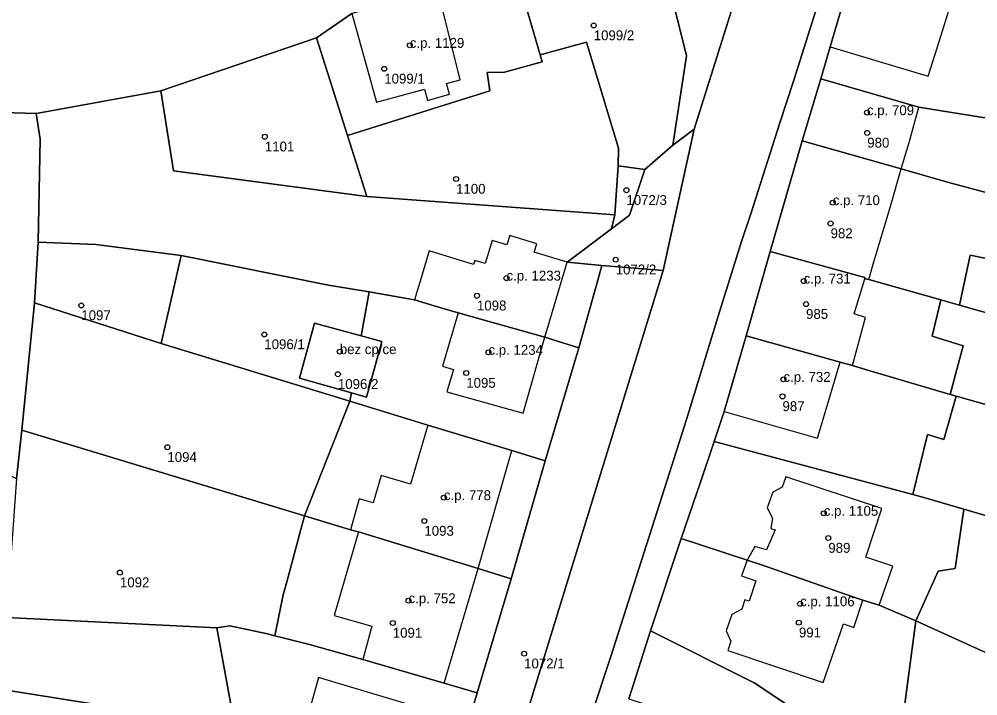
# Model space of a CAD drawing. Extents: x -878211 to -870363, y -1058464 to -1052522.
# Drawn here: x -875048.6 to -874951.8, y -1056467.9 to -1056399.5 of the extents above; entities that cross this region are included whole.
import ezdxf

# ---------------------------------------------------------------- set-up
doc = ezdxf.new("R2010")
doc.units = 0
for name, color, linetype in [('Definiční body', 7, 'Continuous'), ('Polygon budovy', 7, 'Continuous'), ('Polygon parcely', 7, 'Continuous')]:
    doc.layers.add(name, color=color, linetype=linetype)

msp = doc.modelspace()

# ---------------------------------------------------------------- linework, layer by layer
at = {"layer": 'Definiční body'}
for centre in [(-874990.58, -1056400.14994), (-875009.15, -1056402.15994), (-875011.73, -1056404.52994), (-874962.99, -1056408.95994), (-875023.79, -1056411.38994), (-874962.96, -1056410.99994), (-875004.48, -1056415.65994), (-874987.28, -1056416.78994), (-874966.44, -1056418.04994), (-874966.66, -1056420.14994), (-874988.36, -1056423.80994), (-874999.39, -1056425.66994), (-874969.38, -1056425.96994), (-875002.37, -1056427.44994), (-874969.14, -1056428.29994), (-875042.32, -1056428.42994), (-875023.84, -1056431.35994), (-875016.22, -1056433.09994), (-875001.21, -1056433.16994), (-875016.41, -1056435.37994), (-875003.45, -1056435.25994), (-874971.42, -1056435.89994), (-874971.52, -1056437.61994), (-875033.63, -1056442.75994), (-875005.71, -1056447.84994), (-874967.35, -1056449.42994), (-875007.68, -1056450.20994), (-874966.89, -1056451.92994), (-875038.42, -1056455.41994), (-875009.28, -1056458.25994), (-874969.74, -1056458.56994), (-875010.87, -1056460.50994), (-874969.86, -1056460.47994), (-874997.61, -1056463.60994)]:
    msp.add_circle(centre, 0.25, dxfattribs=at)
at = {"layer": 'Polygon budovy'}
for points in [[(-874966.7, -1056402.29), (-874956.82, -1056405.26), (-874955.88, -1056402.32), (-874954.2, -1056396.87), (-874953.14, -1056393.36), (-874952.26, -1056393.63), (-874952.14, -1056393.26), (-874963.08, -1056389.92)], [(-875015, -1056398.93), (-875012.5, -1056407.9), (-875007.67, -1056406.58), (-875007.36, -1056407.74), (-875005.13, -1056407.08), (-875005.43, -1056406.02), (-875004.05, -1056405.64), (-875006.33, -1056396.55)], [(-874957.75, -1056408.4), (-874967.66, -1056405.55), (-874969.53, -1056411.81), (-874959.54, -1056414.63), (-874958.73, -1056411.98)], [(-874962.36, -1056424.26), (-874960.59, -1056418.31), (-874959.54, -1056414.63), (-874969.53, -1056411.81), (-874972.76, -1056422.98), (-874963.22, -1056425.61), (-874963.21, -1056425.75), (-874962.81, -1056425.81)], [(-875007.81, -1056424.97), (-875008.66, -1056427.88), (-875006.7, -1056428.46), (-875004.26, -1056429.17), (-874995.5, -1056431.65), (-874993.25, -1056424.06), (-874996.58, -1056423.04), (-874996.31, -1056422.21), (-874999.05, -1056421.36), (-874999.34, -1056422.32), (-875000.84, -1056421.86), (-875001.55, -1056424.2), (-875002.59, -1056423.88), (-875002.72, -1056424.31), (-875007.2, -1056422.9)], [(-874972.76, -1056422.98), (-874975.17, -1056431.51), (-874965.68, -1056434.16), (-874964.45, -1056434.5), (-874963.13, -1056429.66), (-874964.27, -1056429.29), (-874963.21, -1056425.75), (-874963.22, -1056425.61)], [(-874997.69, -1056439.32), (-874995.5, -1056431.65), (-875004.26, -1056429.17), (-875005.84, -1056434.57), (-875004.73, -1056434.91), (-875005.4, -1056437.17)], [(-875020.29, -1056435.78), (-875015.05, -1056437.27), (-875013.51, -1056437.71), (-875011.98, -1056432.06), (-875014.05, -1056431.5), (-875018.76, -1056430.22)], [(-874975.17, -1056431.51), (-874977.4, -1056439.14), (-874967.98, -1056441.85), (-874965.68, -1056434.16)], [(-875015.15, -1056451.09), (-875014.33, -1056451.29), (-875002.24, -1056454.99), (-874998.84, -1056443.1), (-875007.34, -1056440.51), (-875009.08, -1056446.48), (-875012.04, -1056445.61), (-875012.86, -1056448.37), (-875014.27, -1056447.96)], [(-874974.31, -1056452.77), (-874975.09, -1056454.17), (-874973.64, -1056454.63), (-874964.43, -1056457.86), (-874963.39, -1056458.19), (-874961.77, -1056458.71), (-874960.39, -1056454.76), (-874963.11, -1056453.87), (-874961.48, -1056448.95), (-874971.18, -1056445.73), (-874971.54, -1056446.79), (-874972.5, -1056447.28), (-874973.05, -1056448.88), (-874972.53, -1056449.92), (-874972.7, -1056450.98), (-874972.27, -1056451.09), (-874973.13, -1056453.11)], [(-875016.78, -1056459.76), (-875012.98, -1056460.82), (-875013.9, -1056464.2), (-875005.67, -1056466.6), (-875002.24, -1056454.99), (-875014.33, -1056451.29)], [(-874975.09, -1056454.17), (-874975.66, -1056455.75), (-874974.2, -1056456.25), (-874974.89, -1056458.29), (-874975.31, -1056458.17), (-874975.64, -1056459.12), (-874976.65, -1056459.65), (-874977.2, -1056461.31), (-874976.74, -1056462.34), (-874977.03, -1056463.3), (-874967.4, -1056466.53), (-874965.36, -1056460.59), (-874964.32, -1056460.95), (-874963.39, -1056458.19), (-874964.43, -1056457.86), (-874973.64, -1056454.63)], [(-875019.41, -1056469.79), (-875017.29, -1056470.36), (-875017.95, -1056472.75), (-875008.34, -1056475.52), (-875006.57, -1056469.54), (-875018.38, -1056466.01)]]:
    msp.add_lwpolyline(points, close=True, dxfattribs=at)
at = {"layer": 'Polygon parcely'}
for points in [[(-874984.08, -1056391.71), (-874981.2, -1056403.23), (-874982.58, -1056412.24), (-874980.45, -1056410.63), (-874975.13, -1056393.67), (-874976.34, -1056387.44)], [(-874927.21, -1056413.07), (-874923.91, -1056412.98), (-874926.18, -1056408.98), (-874942.27, -1056402.9), (-874949.01, -1056401.83), (-874947.24, -1056394.66), (-874952.14, -1056393.26), (-874963.08, -1056389.92), (-874966.7, -1056402.29), (-874967.66, -1056405.55), (-874957.75, -1056408.4), (-874951.48, -1056409.42), (-874947.2, -1056410.02)], [(-874984.08, -1056391.71), (-874998.25, -1056393.44), (-874997.32, -1056396.44), (-874997.44, -1056398.16), (-874995.99, -1056403.11), (-874991.31, -1056401.83), (-874988.08, -1056412.56), (-874988.12, -1056414.34), (-874985.42, -1056414.69), (-874982.58, -1056412.24), (-874981.2, -1056403.23)], [(-875015, -1056398.93), (-875018.57, -1056401.39), (-875015.44, -1056411.27), (-875001.06, -1056406.74), (-875001.34, -1056404.9), (-874999.58, -1056404.88), (-874995.78, -1056403.81), (-874995.99, -1056403.11), (-874997.44, -1056398.16), (-874997.32, -1056396.44), (-874998.25, -1056393.44), (-875002.02, -1056394.71), (-875001.89, -1056395.35), (-875006.33, -1056396.55)], [(-875018.57, -1056401.39), (-875034.3, -1056406.76), (-875033.02, -1056414.82), (-875013.49, -1056417.41), (-875015.44, -1056411.27)], [(-875013.49, -1056417.41), (-874988.44, -1056419.28), (-874988.12, -1056414.34), (-874988.08, -1056412.56), (-874991.31, -1056401.83), (-874995.99, -1056403.11), (-874995.78, -1056403.81), (-874999.58, -1056404.88), (-875001.34, -1056404.9), (-875001.06, -1056406.74), (-875015.44, -1056411.27)], [(-874947.65, -1056413.12), (-874947.2, -1056410.02), (-874951.48, -1056409.42), (-874957.75, -1056408.4), (-874967.66, -1056405.55), (-874969.53, -1056411.81), (-874959.54, -1056414.63), (-874954.84, -1056415.97), (-874950.72, -1056417.09), (-874949.95, -1056414.48), (-874949.48, -1056412.86)], [(-875017.37, -1056426.37), (-875013.27, -1056427.06), (-875010.23, -1056427.6), (-875008.66, -1056427.88), (-875006.7, -1056428.46), (-875004.26, -1056429.17), (-874995.5, -1056431.65), (-874992.07, -1056432.71), (-874990.17, -1056425.89), (-874989.75, -1056424.38), (-874993.25, -1056424.06), (-874988.8, -1056420.68), (-874988.44, -1056419.28), (-875013.49, -1056417.41), (-875033.02, -1056414.82), (-875034.3, -1056406.76), (-875046.89, -1056409.04), (-875046.48, -1056411.64), (-875046.68, -1056422.03), (-875040.87, -1056422.27), (-875032.25, -1056423.39)], [(-875046.89, -1056409.04), (-875072.36, -1056408.27), (-875075.97, -1056432.36), (-875076.17, -1056433.71), (-875048.87, -1056445.91), (-875048.32, -1056441.03), (-875047.06, -1056428.16), (-875046.68, -1056422.03), (-875046.48, -1056411.64)], [(-874986.98, -1056419.3), (-874988.8, -1056420.68), (-874993.25, -1056424.06), (-874989.75, -1056424.38), (-874983.57, -1056424.89), (-874980.45, -1056410.63), (-874982.58, -1056412.24), (-874985.42, -1056414.69)], [(-874963.22, -1056425.61), (-874963.21, -1056425.75), (-874962.81, -1056425.81), (-874955.52, -1056427.88), (-874953.65, -1056428.41), (-874952.58, -1056423.34), (-874950.93, -1056423.7), (-874950.63, -1056422.46), (-874949.3, -1056417.66), (-874950.68, -1056417.27), (-874950.72, -1056417.09), (-874954.84, -1056415.97), (-874959.54, -1056414.63), (-874969.53, -1056411.81), (-874972.76, -1056422.98)], [(-874988.44, -1056419.28), (-874988.8, -1056420.68), (-874986.98, -1056419.3), (-874985.42, -1056414.69), (-874988.12, -1056414.34)], [(-874953.65, -1056428.41), (-874932.5, -1056434.41), (-874929.49, -1056422.89), (-874950.72, -1056417.09), (-874950.68, -1056417.27), (-874949.3, -1056417.66), (-874950.63, -1056422.46), (-874950.93, -1056423.7), (-874952.58, -1056423.34)], [(-875034.25, -1056432.28), (-875032.25, -1056423.39), (-875040.87, -1056422.27), (-875046.68, -1056422.03), (-875047.06, -1056428.16)], [(-874954.58, -1056437.43), (-874953.77, -1056434.39), (-874953.27, -1056432.5), (-874956.42, -1056431.54), (-874955.52, -1056427.88), (-874962.81, -1056425.81), (-874963.21, -1056425.75), (-874963.22, -1056425.61), (-874972.76, -1056422.98), (-874975.17, -1056431.51), (-874965.68, -1056434.16), (-874964.45, -1056434.5), (-874963.05, -1056434.92), (-874962.81, -1056434.99)], [(-875014.05, -1056431.5), (-875013.27, -1056427.06), (-875017.37, -1056426.37), (-875032.25, -1056423.39), (-875034.25, -1056432.28), (-875015.2, -1056438.11), (-875015.05, -1056437.27), (-875020.29, -1056435.78), (-875018.76, -1056430.22)], [(-875005.15, -1056492.08), (-875001.65, -1056483.66), (-874983.57, -1056424.89), (-874989.75, -1056424.38), (-874990.17, -1056425.89), (-874992.07, -1056432.71), (-874995.49, -1056444.12), (-874998.92, -1056456.06), (-875002.36, -1056467.57), (-875004.97, -1056476.64), (-875007.33, -1056484.59), (-875009.05, -1056490.76), (-875012.84, -1056499.56), (-875015.72, -1056498.32), (-875017.98, -1056502.52), (-875014.85, -1056504.16), (-875019.19, -1056511.94), (-875019.42, -1056511.79), (-875024.6, -1056521.2), (-875025.16, -1056522.21), (-875025.65, -1056521.97), (-875028.12, -1056520.77), (-875035.19, -1056534.63), (-875032.55, -1056540.02)], [(-875014.05, -1056431.5), (-875011.98, -1056432.06), (-875013.51, -1056437.71), (-875015.05, -1056437.27), (-875015.2, -1056438.11), (-875007.34, -1056440.51), (-874998.84, -1056443.1), (-874995.49, -1056444.12), (-874992.07, -1056432.71), (-874995.5, -1056431.65), (-875004.26, -1056429.17), (-875006.7, -1056428.46), (-875008.66, -1056427.88), (-875010.23, -1056427.6), (-875013.27, -1056427.06)], [(-874953.97, -1056437.61), (-874934.97, -1056442.94), (-874904.61, -1056451.62), (-874902.27, -1056446.22), (-874900.82, -1056442.88), (-874932.5, -1056434.41), (-874953.65, -1056428.41), (-874955.52, -1056427.88), (-874956.42, -1056431.54), (-874953.27, -1056432.5), (-874953.77, -1056434.39), (-874954.58, -1056437.43)], [(-875034.25, -1056432.28), (-875047.06, -1056428.16), (-875048.32, -1056441.03), (-875019.78, -1056449.67), (-875015.2, -1056438.11)], [(-875015.05, -1056437.27), (-875013.51, -1056437.71), (-875011.98, -1056432.06), (-875014.05, -1056431.5), (-875018.76, -1056430.22), (-875020.29, -1056435.78)], [(-874972.87, -1056443.66), (-874958.35, -1056447.54), (-874956.89, -1056441.46), (-874955.22, -1056441.96), (-874953.97, -1056437.61), (-874954.58, -1056437.43), (-874962.81, -1056434.99), (-874963.05, -1056434.92), (-874964.45, -1056434.5), (-874965.68, -1056434.16), (-874975.17, -1056431.51), (-874977.4, -1056439.14), (-874978.33, -1056441.87), (-874978.42, -1056442.17)], [(-874936.69, -1056453.85), (-874934.97, -1056442.94), (-874953.97, -1056437.61), (-874955.22, -1056441.96), (-874956.89, -1056441.46), (-874958.35, -1056447.54), (-874957, -1056447.9), (-874953.21, -1056449.02)], [(-875007.34, -1056440.51), (-875015.2, -1056438.11), (-875019.78, -1056449.67), (-875015.15, -1056451.09), (-875014.33, -1056451.29), (-875002.24, -1056454.99), (-874998.92, -1056456.06), (-874995.49, -1056444.12), (-874998.84, -1056443.1)], [(-875048.32, -1056441.03), (-875048.87, -1056445.91), (-875049.88, -1056459.96), (-875028.63, -1056461), (-875027.33, -1056460.8), (-875023.51, -1056461.61), (-875022.78, -1056461.8), (-875021.93, -1056457.66), (-875021.57, -1056456.37), (-875019.78, -1056449.67)], [(-874975.09, -1056454.17), (-874973.64, -1056454.63), (-874964.43, -1056457.86), (-874963.39, -1056458.19), (-874961.77, -1056458.71), (-874958.06, -1056460.29), (-874955.81, -1056455.27), (-874954.08, -1056455.02), (-874953.21, -1056449.02), (-874957, -1056447.9), (-874958.35, -1056447.54), (-874972.87, -1056443.66), (-874978.42, -1056442.17), (-874979.8, -1056446.28), (-874981.75, -1056451.96)], [(-874916.64, -1056479.02), (-874915.23, -1056475.84), (-874912.43, -1056470.04), (-874909.08, -1056461.94), (-874936.69, -1056453.85), (-874953.21, -1056449.02), (-874954.08, -1056455.02), (-874955.81, -1056455.27), (-874958.06, -1056460.29), (-874927.81, -1056474.02)], [(-875019.78, -1056449.67), (-875021.57, -1056456.37), (-875021.93, -1056457.66), (-875022.78, -1056461.8), (-875019.29, -1056462.68), (-875013.9, -1056464.2), (-875005.67, -1056466.6), (-875002.36, -1056467.57), (-874998.92, -1056456.06), (-875002.24, -1056454.99), (-875014.33, -1056451.29), (-875015.15, -1056451.09)], [(-874959.23, -1056469.18), (-874958.06, -1056460.29), (-874961.77, -1056458.71), (-874963.39, -1056458.19), (-874964.43, -1056457.86), (-874973.64, -1056454.63), (-874975.09, -1056454.17), (-874981.75, -1056451.96), (-874984.83, -1056461.29), (-874974.39, -1056466.56), (-874966.18, -1056472), (-874965.81, -1056472.29), (-874962.73, -1056474.74)], [(-875026.8, -1056471.15), (-875028.63, -1056461), (-875049.88, -1056459.96), (-875068.74, -1056458.33), (-875070.13, -1056458.37), (-875070.8, -1056466.44), (-875050.07, -1056467.27), (-875034.86, -1056469.7), (-875029.7, -1056470.63)], [(-875005.67, -1056466.6), (-875013.9, -1056464.2), (-875019.29, -1056462.68), (-875022.78, -1056461.8), (-875023.51, -1056461.61), (-875027.33, -1056460.8), (-875028.63, -1056461), (-875026.8, -1056471.15), (-875017.95, -1056472.75), (-875008.34, -1056475.52), (-875004.97, -1056476.64), (-875002.36, -1056467.57)], [(-874933.12, -1056492.01), (-874924.4, -1056496.32), (-874920.02, -1056486.22), (-874916.64, -1056479.02), (-874927.81, -1056474.02), (-874958.06, -1056460.29), (-874959.23, -1056469.18), (-874962.73, -1056474.74), (-874956.59, -1056478.61), (-874948.42, -1056483.43), (-874944.97, -1056485.46), (-874942.97, -1056486.61), (-874938.77, -1056489.01)], [(-874984.83, -1056461.29), (-874987.02, -1056468.17), (-874980.32, -1056470.37), (-874982.82, -1056477.98), (-874970.83, -1056481.91), (-874966.18, -1056472), (-874974.39, -1056466.56)], [(-875071.46, -1056474.44), (-875051.87, -1056475.2), (-875047.86, -1056475.8), (-875040.01, -1056477.06), (-875037.1, -1056477.53), (-875034.86, -1056469.7), (-875050.07, -1056467.27), (-875070.8, -1056466.44)]]:
    msp.add_lwpolyline(points, close=True, dxfattribs=at)
for points in [[(-874987.02, -1056468.17), (-874984.83, -1056461.29), (-874981.75, -1056451.96), (-874979.8, -1056446.28), (-874978.42, -1056442.17), (-874978.33, -1056441.87), (-874977.4, -1056439.14), (-874975.17, -1056431.51), (-874972.76, -1056422.98), (-874969.53, -1056411.81), (-874967.66, -1056405.55), (-874966.7, -1056402.29), (-874963.08, -1056389.92)], [(-874975.13, -1056393.67), (-874980.45, -1056410.63), (-874983.57, -1056424.89), (-875001.65, -1056483.66), (-875005.15, -1056492.08), (-875032.55, -1056540.02), (-875035.19, -1056534.63), (-875039.79, -1056543.8), (-875051.68, -1056572.91), (-875052.45, -1056574.91), (-875061.84, -1056600.38), (-875067.07, -1056621.01), (-875069.87, -1056632.77), (-875075.2, -1056659.42), (-875076.83, -1056672.97), (-875088.05, -1056725.8)], [(-875104.28, -1056397.98), (-875104.23, -1056399.79), (-875097.53, -1056402.59), (-875096.93, -1056402.84), (-875072.36, -1056408.27), (-875046.89, -1056409.04), (-875034.3, -1056406.76), (-875018.57, -1056401.39), (-875015, -1056398.93)], [(-874968.09, -1056398.43), (-874970.41, -1056405.77), (-874971.79, -1056410), (-874974.71, -1056419.17), (-874975.68, -1056422.07), (-874978.03, -1056429.53), (-874981.2, -1056439.94), (-874983.94, -1056448.51), (-874988.88, -1056464.01), (-874994.3, -1056480.36)], [(-874994.3, -1056480.36), (-874988.88, -1056464.01), (-874983.94, -1056448.51), (-874981.2, -1056439.94), (-874978.03, -1056429.53), (-874975.68, -1056422.07), (-874974.71, -1056419.17), (-874971.79, -1056410), (-874970.41, -1056405.77), (-874968.09, -1056398.43)]]:
    msp.add_lwpolyline(points, dxfattribs=at)

# ---------------------------------------------------------------- texts
at = {"layer": 'Definiční body'}
for s, p in [('1099/2', (-874990.58, -1056401.639)), ('c.p. 1129', (-875009.15, -1056402.409)), ('1099/1', (-875011.73, -1056406.019)), ('c.p. 709', (-874962.99, -1056409.21)), ('980', (-874962.96, -1056412.489)), ('1101', (-875023.79, -1056412.879)), ('1100', (-875004.48, -1056417.149)), ('1072/3', (-874987.28, -1056418.279)), ('c.p. 710', (-874966.44, -1056418.3)), ('982', (-874966.66, -1056421.639)), ('1072/2', (-874988.36, -1056425.299)), ('c.p. 1233', (-874999.39, -1056425.919)), ('c.p. 731', (-874969.38, -1056426.22)), ('1098', (-875002.37, -1056428.939)), ('1097', (-875042.32, -1056429.919)), ('985', (-874969.14, -1056429.789)), ('1096/1', (-875023.84, -1056432.849)), ('bez cp/ce', (-875016.22, -1056433.35)), ('c.p. 1234', (-875001.21, -1056433.419)), ('1096/2', (-875016.41, -1056436.869)), ('1095', (-875003.45, -1056436.749)), ('c.p. 732', (-874971.42, -1056436.149)), ('987', (-874971.52, -1056439.109)), ('1094', (-875033.63, -1056444.249)), ('c.p. 778', (-875005.71, -1056448.1)), ('c.p. 1105', (-874967.35, -1056449.679)), ('1093', (-875007.68, -1056451.699)), ('989', (-874966.89, -1056453.419)), ('1092', (-875038.42, -1056456.909)), ('c.p. 752', (-875009.28, -1056458.51)), ('c.p. 1106', (-874969.74, -1056458.82)), ('1091', (-875010.87, -1056461.999)), ('991', (-874969.86, -1056461.969)), ('1072/1', (-874997.61, -1056465.099))]:
    msp.add_text(s, height=0.999996, dxfattribs=at).set_placement(p)

doc.saveas('drawing.dxf')
